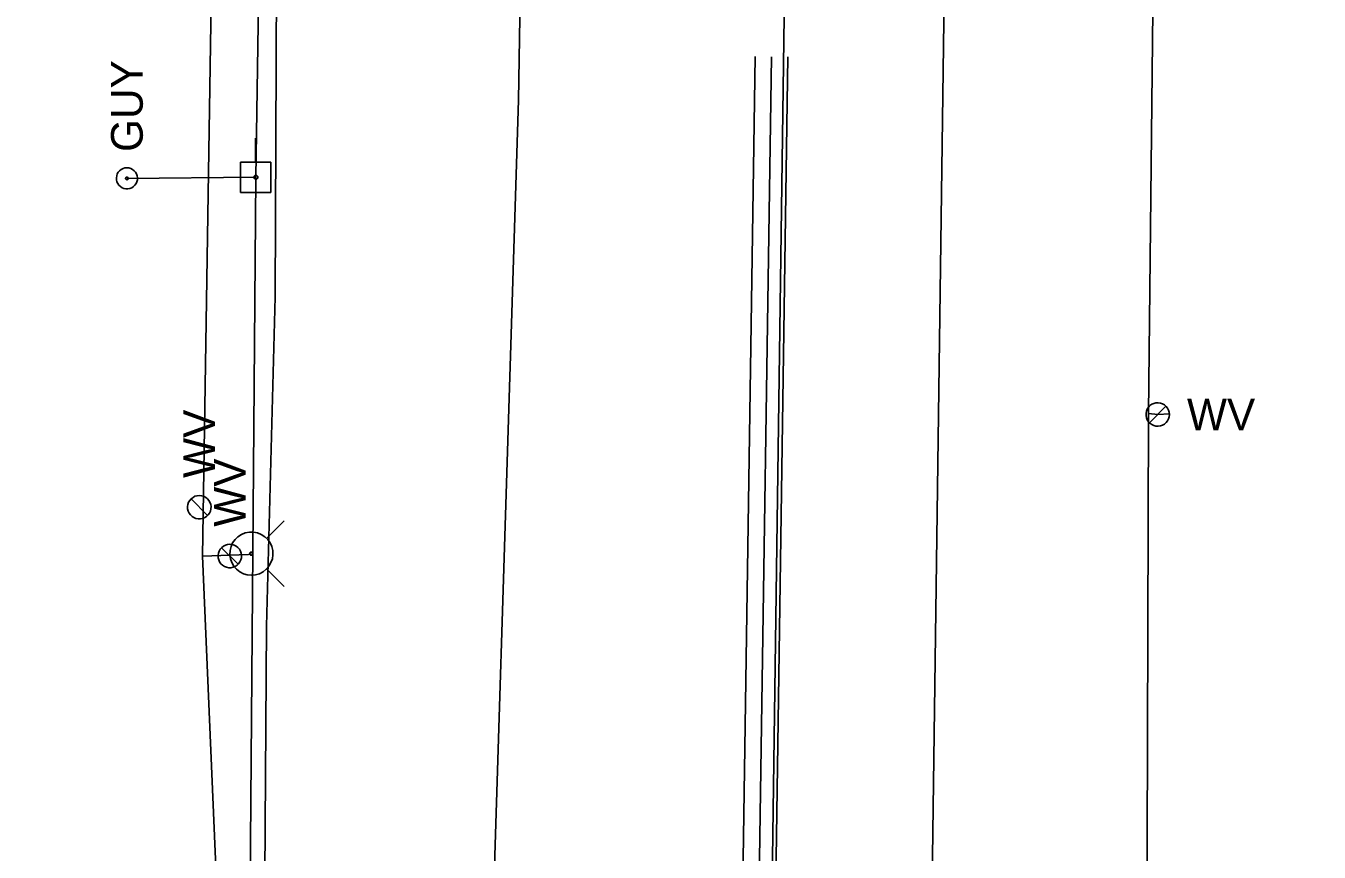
# Model space of a CAD drawing. Extents: x 600849 to 606371, y 330010 to 403088.
# Drawn here: x 601939 to 602096.2, y 358267.6 to 358368.1 of the extents above; entities that cross this region are included whole.
import ezdxf

# ---------------------------------------------------------------- set-up
doc = ezdxf.new("R2010")
doc.units = 0
for name, color, linetype in [('E_LTG_CID', 7, 'Continuous'), ('E_UTL_EGuyWire', 7, 'Continuous'), ('E_UTL_EPowerPole', 7, 'Continuous'), ('E_UTL_G_UG', 7, 'Continuous'), ('E_UTL_Overhead', 7, 'Continuous'), ('E_UTL_SAN_UG', 7, 'Continuous'), ('E_UTL_T_UG', 7, 'Continuous'), ('E_UTL_W', 7, 'Continuous'), ('E_UTL_W_UG', 7, 'Continuous'), ('E_UTL_WHydrant', 7, 'Continuous')]:
    doc.layers.add(name, color=color, linetype=linetype)

msp = doc.modelspace()

# ---------------------------------------------------------------- linework, layer by layer
at = {"layer": 'E_LTG_CID'}
msp.add_lwpolyline([(602061.96, 357674.11), (602069.87, 357674.52), (602084.73, 357681.44), (602093.92, 357687.73), (602096.24, 357693.29), (602094.51, 357704.11), (602052.67, 357814.36), (602040.8, 357867.88), (602040.59, 357869.12), (602040.44, 357870.23), (602037.24, 357895.08), (602023.47, 358008.17), (602018.96, 358035.01), (602018.89, 358035.91), (602019.35, 358049.28), (602019.33, 358050.04), (602019.18, 358050.83), (602018.44, 358056.61), (602017.68, 358150.12), (602026.14, 358228.54), (602026.58, 358230.4), (602029.68, 358261.02), (602031.22, 358372.23)], dxfattribs=at)
at = {"layer": 'E_UTL_EGuyWire'}
msp.add_line((601951.3, 358349.58), (601966.98, 358349.71), dxfattribs=at)
for points in [[(601951.3, 358350.87), (601951.05, 358350.84), (601950.82, 358350.77), (601950.6, 358350.66), (601950.41, 358350.51), (601950.25, 358350.33), (601950.13, 358350.12), (601950.05, 358349.89), (601950.01, 358349.64), (601950.03, 358349.4), (601950.08, 358349.16), (601950.18, 358348.94), (601950.33, 358348.74), (601950.5, 358348.57), (601950.71, 358348.44), (601950.93, 358348.35), (601951.17, 358348.31), (601951.42, 358348.31), (601951.66, 358348.35), (601951.88, 358348.44), (601952.09, 358348.57), (601952.27, 358348.74), (601952.41, 358348.94), (601952.51, 358349.16), (601952.57, 358349.4), (601952.58, 358349.64), (601952.54, 358349.89), (601952.46, 358350.12), (601952.34, 358350.33), (601952.18, 358350.51), (601951.99, 358350.66), (601951.77, 358350.77), (601951.54, 358350.84), (601951.3, 358350.87)], [(601951.3, 358349.74), (601951.27, 358349.74), (601951.24, 358349.73), (601951.21, 358349.72), (601951.19, 358349.7), (601951.17, 358349.68), (601951.15, 358349.65), (601951.14, 358349.62), (601951.14, 358349.59), (601951.14, 358349.56), (601951.14, 358349.53), (601951.16, 358349.5), (601951.17, 358349.48), (601951.2, 358349.46), (601951.22, 358349.44), (601951.25, 358349.43), (601951.28, 358349.42), (601951.31, 358349.42), (601951.34, 358349.43), (601951.37, 358349.44), (601951.4, 358349.46), (601951.42, 358349.48), (601951.44, 358349.5), (601951.45, 358349.53), (601951.45, 358349.56), (601951.46, 358349.59), (601951.45, 358349.62), (601951.44, 358349.65), (601951.43, 358349.68), (601951.41, 358349.7), (601951.38, 358349.72), (601951.36, 358349.73), (601951.33, 358349.74), (601951.3, 358349.74)]]:
    msp.add_lwpolyline(points, dxfattribs=at)
at = {"layer": 'E_UTL_EPowerPole'}
for points in [[(601966.94, 358351.56), (601966.94, 358354.46)], [(601968.79, 358351.56), (601965.1, 358351.56)], [(601965.1, 358351.56), (601965.1, 358347.86)], [(601968.79, 358347.86), (601968.79, 358351.56)], [(601967.21, 358349.71), (601967.21, 358349.76), (601967.2, 358349.8), (601967.18, 358349.84), (601967.15, 358349.88), (601967.11, 358349.91), (601967.08, 358349.93), (601967.03, 358349.94), (601966.99, 358349.95), (601966.94, 358349.95), (601966.9, 358349.94), (601966.86, 358349.92), (601966.82, 358349.89), (601966.79, 358349.86), (601966.76, 358349.82), (601966.75, 358349.78), (601966.74, 358349.74), (601966.74, 358349.69), (601966.75, 358349.65), (601966.76, 358349.6), (601966.79, 358349.57), (601966.82, 358349.53), (601966.86, 358349.51), (601966.9, 358349.49), (601966.94, 358349.48), (601966.99, 358349.47), (601967.03, 358349.48), (601967.08, 358349.5), (601967.11, 358349.52), (601967.15, 358349.55), (601967.18, 358349.58), (601967.2, 358349.62), (601967.21, 358349.67), (601967.21, 358349.71)], [(601965.1, 358347.86), (601968.79, 358347.86)]]:
    msp.add_lwpolyline(points, dxfattribs=at)
at = {"layer": 'E_UTL_G_UG'}
msp.add_lwpolyline([(601995.83, 357865.31), (601996.21, 357920.28), (601997.74, 357968.84), (602000.43, 358024.58), (602001.48, 358069.59), (601976.01, 358069.73), (601966.38, 358069.59), (601966.48, 358079.68), (601966.23, 358134.99), (601950.8, 358155.57), (601937.38, 358159.85), (601936.73, 358168.67), (601936.68, 358173.62), (601937.61, 358196.13), (601937.94, 358248.47), (601958.73, 358248.52), (601967.64, 358248.54), (601968.1, 358264.32), (601968.08, 358264.76), (601968.28, 358295.12), (601969.3, 358335.16), (601969.47, 358373.42)], dxfattribs=at)
at = {"layer": 'E_UTL_Overhead'}
msp.add_lwpolyline([(601956.05, 357297.31), (601956.02, 357419.23), (601957.75, 357549.11), (601960.44, 357702.58), (601963.02, 358010.51), (601965.3, 358142.36), (601966.98, 358349.71), (601973.66, 358787.78), (601976.75, 358958.92), (601977.97, 359111.94)], dxfattribs=at)
at = {"layer": 'E_UTL_SAN_UG'}
for p, q in [((602048.08, 358183.84), (602051.72, 358448.8)), ((602024.89, 358177.16), (602027.66, 358364.41)), ((602026.92, 358179.08), (602029.66, 358364.38)), ((602028.95, 358181.01), (602031.66, 358364.35))]:
    msp.add_line(p, q, dxfattribs=at)
at = {"layer": 'E_UTL_T_UG'}
msp.add_lwpolyline([(601985.65, 357358.94), (601986.41, 357428.06), (601986.4, 357429.65), (601987.2, 357516.23), (601986.05, 357577.09), (601985.73, 357579.2), (601987.74, 357645.92), (601988.78, 357774.04), (601990.43, 357844.45), (601989.94, 357872.74), (601990.02, 357983.07), (601991.58, 358034.88), (601991.92, 358081.98), (601991.29, 358126.56), (601994.66, 358223.18), (601998.9, 358359.09), (602001.28, 358506.91), (602006.48, 358656.57), (602005.15, 358789.69), (602005.22, 358791.32), (602005.47, 358807.7), (602007.51, 358972.14), (602009.77, 359124.48)], dxfattribs=at)
at = {"layer": 'E_UTL_W'}
for points in [[(602078.03, 358320.86), (602078.01, 358321.13), (602077.93, 358321.39), (602077.81, 358321.63), (602077.64, 358321.85), (602077.43, 358322.03), (602077.2, 358322.16), (602076.94, 358322.25), (602076.67, 358322.29), (602076.4, 358322.27), (602076.14, 358322.21), (602075.89, 358322.1), (602075.67, 358321.94), (602075.49, 358321.74), (602075.34, 358321.52), (602075.24, 358321.27), (602075.19, 358321), (602075.19, 358320.73), (602075.24, 358320.46), (602075.34, 358320.21), (602075.49, 358319.98), (602075.67, 358319.79), (602075.89, 358319.63), (602076.14, 358319.52), (602076.4, 358319.45), (602076.67, 358319.44), (602076.94, 358319.48), (602077.2, 358319.57), (602077.43, 358319.7), (602077.64, 358319.88), (602077.81, 358320.09), (602077.93, 358320.33), (602078.01, 358320.59), (602078.03, 358320.86)], [(602075.6, 358319.86), (602077.61, 358321.87)], [(601960.1, 358311.01), (601959.83, 358310.98), (601959.57, 358310.91), (601959.33, 358310.78), (601959.11, 358310.62), (601958.93, 358310.41), (601958.8, 358310.18), (601958.71, 358309.92), (601958.67, 358309.65), (601958.68, 358309.38), (601958.75, 358309.12), (601958.86, 358308.87), (601959.02, 358308.65), (601959.21, 358308.46), (601959.44, 358308.32), (601959.69, 358308.22), (601959.96, 358308.16), (601960.23, 358308.16), (601960.5, 358308.22), (601960.75, 358308.32), (601960.98, 358308.46), (601961.17, 358308.65), (601961.33, 358308.87), (601961.44, 358309.12), (601961.51, 358309.38), (601961.52, 358309.65), (601961.48, 358309.92), (601961.39, 358310.18), (601961.26, 358310.41), (601961.08, 358310.62), (601960.87, 358310.78), (601960.63, 358310.91), (601960.37, 358310.98), (601960.1, 358311.01)], [(601961.1, 358308.58), (601959.09, 358310.59)], [(601963.81, 358305.07), (601963.54, 358305.04), (601963.28, 358304.97), (601963.04, 358304.84), (601962.82, 358304.68), (601962.64, 358304.47), (601962.51, 358304.24), (601962.42, 358303.98), (601962.38, 358303.71), (601962.39, 358303.44), (601962.46, 358303.18), (601962.57, 358302.93), (601962.73, 358302.71), (601962.92, 358302.52), (601963.15, 358302.38), (601963.4, 358302.28), (601963.67, 358302.22), (601963.94, 358302.22), (601964.21, 358302.28), (601964.46, 358302.38), (601964.69, 358302.52), (601964.88, 358302.71), (601965.04, 358302.93), (601965.15, 358303.18), (601965.22, 358303.44), (601965.23, 358303.71), (601965.19, 358303.98), (601965.1, 358304.24), (601964.97, 358304.47), (601964.79, 358304.68), (601964.58, 358304.84), (601964.34, 358304.97), (601964.08, 358305.04), (601963.81, 358305.07)], [(601964.81, 358302.64), (601962.8, 358304.65)]]:
    msp.add_lwpolyline(points, dxfattribs=at)
at = {"layer": 'E_UTL_W_UG'}
for points in [[(602071.82, 358121.46), (602072.02, 358121.94), (602072.12, 358125.46), (602072.13, 358126.4), (602074.09, 358165.78), (602075.15, 358216.28), (602075.5, 358320.98), (602077.09, 358468.1), (602079.19, 358540.29), (602078.91, 358557.35), (602075, 358561.13)], [(601980.64, 357367.3), (601963.32, 357586.34), (601965.47, 357662.02), (601965.6, 357662.85), (601966.75, 357704.07), (601966.78, 357846.41), (601969.31, 357966.81), (601970.11, 358076.54), (601970.5, 358078.4), (601972.82, 358079.89), (601973.57, 358079.94), (601981.29, 358081.61), (601983.08, 358132.58), (601973.37, 358188.71), (601971.44, 358225.1), (601966.61, 358241.77), (601962.53, 358256.35), (601960.49, 358303.63), (601962.51, 358433.21)], [(602075.5, 358320.98), (602076.61, 358320.86), (602078.04, 358320.96)], [(601960.49, 358303.63), (601966.06, 358303.85), (601966.43, 358303.93)]]:
    msp.add_lwpolyline(points, dxfattribs=at)
at = {"layer": 'E_UTL_WHydrant'}
for points in [[(601968.26, 358305.77), (601970.4, 358307.91)], [(601966.43, 358301.31), (601966.92, 358301.36), (601967.4, 358301.5), (601967.84, 358301.73), (601968.24, 358302.04), (601968.56, 358302.41), (601968.81, 358302.84), (601968.98, 358303.32), (601969.05, 358303.81), (601969.02, 358304.31), (601968.9, 358304.79), (601968.7, 358305.24), (601968.41, 358305.65), (601968.05, 358306), (601967.63, 358306.26), (601967.17, 358306.45), (601966.68, 358306.54), (601966.18, 358306.54), (601965.69, 358306.45), (601965.22, 358306.26), (601964.8, 358306), (601964.44, 358305.65), (601964.15, 358305.24), (601963.95, 358304.79), (601963.83, 358304.31), (601963.81, 358303.81), (601963.88, 358303.32), (601964.04, 358302.84), (601964.29, 358302.41), (601964.62, 358302.04), (601965.01, 358301.73), (601965.45, 358301.5), (601965.93, 358301.36), (601966.43, 358301.31)], [(601966.43, 358303.73), (601966.46, 358303.74), (601966.5, 358303.75), (601966.53, 358303.76), (601966.56, 358303.79), (601966.59, 358303.82), (601966.61, 358303.85), (601966.62, 358303.89), (601966.63, 358303.92), (601966.62, 358303.96), (601966.62, 358304), (601966.6, 358304.03), (601966.58, 358304.06), (601966.55, 358304.09), (601966.52, 358304.11), (601966.48, 358304.13), (601966.45, 358304.13), (601966.41, 358304.13), (601966.37, 358304.13), (601966.33, 358304.11), (601966.3, 358304.09), (601966.27, 358304.06), (601966.25, 358304.03), (601966.24, 358304), (601966.23, 358303.96), (601966.23, 358303.92), (601966.23, 358303.89), (601966.24, 358303.85), (601966.26, 358303.82), (601966.29, 358303.79), (601966.32, 358303.76), (601966.35, 358303.75), (601966.39, 358303.74), (601966.43, 358303.73)], [(601968.26, 358302.1), (601970.4, 358299.96)]]:
    msp.add_lwpolyline(points, dxfattribs=at)

# ---------------------------------------------------------------- texts
at = {"layer": 'E_UTL_EGuyWire'}
msp.add_text('GUY', height=3.85, rotation=90, dxfattribs=at).set_placement((601953.22, 358352.79))
at = {"layer": 'E_UTL_W'}
msp.add_text('WV', height=3.85, dxfattribs=at).set_placement((602080.17, 358318.94))
for p in [(601962.02, 358313.15), (601965.73, 358307.21)]:
    msp.add_text('WV', height=3.85, rotation=90, dxfattribs=at).set_placement(p)

doc.saveas('drawing.dxf')
